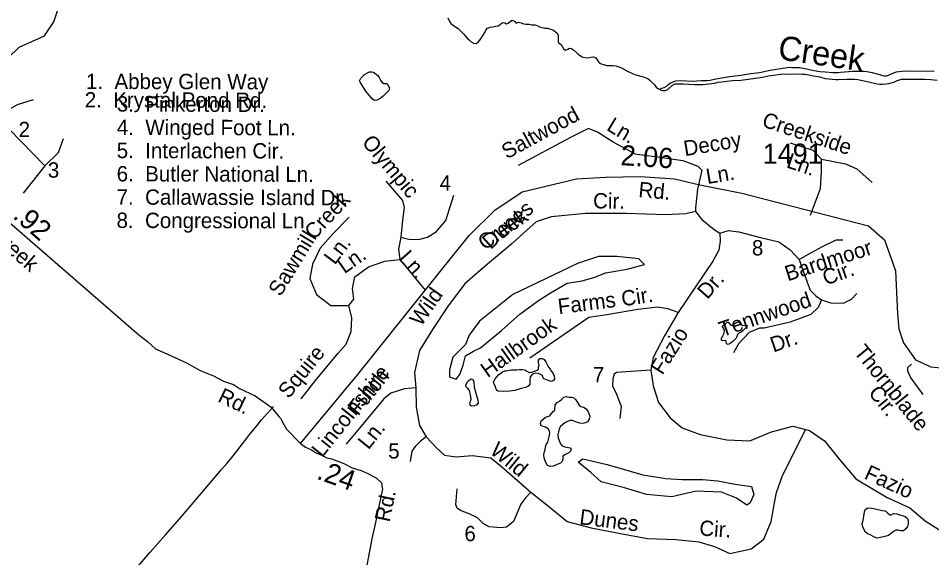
# Model space of a CAD drawing. Extents: x 2290055 to 2389491, y 66597 to 237875.
# Drawn here: x 2369623 to 2375283, y 200808 to 204152 of the extents above; entities that cross this region are included whole.
import ezdxf

# ---------------------------------------------------------------- set-up
doc = ezdxf.new("R2010")
doc.units = 0
for name, color, linetype in [('Exist Hydrographic Creek Single Shore', 7, 'Continuous'), ('Exist Hydrographic Creek Single Shore Label', 7, 'Continuous'), ('Exist Hydrographic Pond Under 1500 Sq Ft', 7, 'Continuous'), ('Exist Hydrographic River Shore', 7, 'Continuous'), ('Exist Road Non-System Type 51', 7, 'Continuous'), ('Exist Road Non-System Type 51 Label', 7, 'Continuous'), ('Exist Road Secondary Mileage Hundredths English Label', 7, 'Continuous'), ('Exist Road Secondary Type 51 Attributed', 7, 'Continuous'), ('Exist Road Secondary Type 51 Label', 7, 'Continuous'), ('Exist Road Secondary Type 51 Number Label', 7, 'Continuous')]:
    doc.layers.add(name, color=color, linetype=linetype)

msp = doc.modelspace()

# ---------------------------------------------------------------- linework, layer by layer
at = {"layer": 'Exist Hydrographic Creek Single Shore'}
for points in [[(2369492, 203843.1), (2369628, 203972.1), (2369785.5, 204043.7), (2369842.7, 204129.7), (2369907.2, 204323.2)], [(2372285.2, 204154.3), (2372292.5, 204136.3), (2372303.2, 204120.3), (2372317, 204108.4), (2372333.2, 204099.5), (2372348.5, 204088.6), (2372362.2, 204076.5), (2372372.5, 204065.3), (2372384.2, 204054.2), (2372405.5, 204028.6), (2372416.5, 204017.5), (2372429.5, 204005.2), (2372443, 203998.4), (2372459.7, 203996), (2372472.5, 204004.5)], [(2372472.5, 204004.5), (2372483.5, 204017.1), (2372504.5, 204047.6), (2372514, 204063.9), (2372520.7, 204078.3), (2372530.7, 204090.5), (2372546.5, 204097.3), (2372564.5, 204099.1), (2372580.5, 204103.9), (2372598.2, 204105.7), (2372613.5, 204117.4), (2372626.7, 204126.3), (2372638, 204124.3), (2372647.5, 204118.5), (2372659.5, 204121.9), (2372682.5, 204139.2), (2372697.2, 204133.4), (2372708.5, 204122.6), (2372722.5, 204127.8), (2372739, 204123.8), (2372753.7, 204117.5), (2372768.7, 204115.4), (2372788.5, 204114.6), (2372804.7, 204112.2), (2372823, 204111.4), (2372838.5, 204107.7), (2372853.5, 204099.4), (2372886.2, 204090.2), (2372901.5, 204089.7), (2372920.2, 204085.2), (2372935.5, 204079.5), (2372948.7, 204072.4), (2372961.5, 204059), (2372968.7, 204045.5), (2372968.5, 204008), (2372970.7, 203999.5), (2372986.7, 203988.8), (2372995.7, 203975.1), (2373004.5, 203959.6), (2373014.2, 203954.6), (2373027.7, 203959.7), (2373039, 203965.7), (2373052, 203964.9), (2373063.7, 203955.3), (2373089.5, 203931.4), (2373101.7, 203922.3), (2373116.5, 203913.9), (2373134.7, 203908.8), (2373152.2, 203906.4), (2373171, 203910.9), (2373184.7, 203912.7), (2373201.5, 203906.1), (2373223, 203876.3), (2373236, 203869.2), (2373252.2, 203866.2), (2373268, 203860.1), (2373288.5, 203859.1), (2373307, 203859.2), (2373326, 203856.3), (2373344, 203851.4), (2373360.5, 203844.8), (2373377.5, 203836.6), (2373390.7, 203828.5), (2373429.2, 203808.6), (2373450.7, 203800.4), (2373489, 203790.8), (2373525.2, 203777.9), (2373539.5, 203767), (2373565.2, 203739.8), (2373576.2, 203725.4), (2373590.5, 203715.1), (2373603, 203710.5)]]:
    msp.add_lwpolyline(points, dxfattribs=at)
at = {"layer": 'Exist Hydrographic Pond Under 1500 Sq Ft'}
msp.add_line((2373089.1, 202632.2), (2372688.2, 202438.7), dxfattribs=at)
for points in [[(2371829.7, 203641.5), (2371817, 203651.9), (2371777.7, 203699.2), (2371741, 203756), (2371738.5, 203764.6), (2371746.7, 203780.5), (2371757.5, 203792.4), (2371768.7, 203802.5), (2371782.5, 203812.2), (2371799.5, 203819.3), (2371814.5, 203820), (2371824.2, 203817.3), (2371850.7, 203797), (2371859.7, 203784.2), (2371868, 203768.5), (2371877.5, 203753.2), (2371888.5, 203747.2), (2371904.2, 203746.7), (2371914.7, 203735.1), (2371923.2, 203721.2), (2371919, 203705.2), (2371909.5, 203693.1), (2371885, 203668.5), (2371872.5, 203658.5), (2371860, 203649.9), (2371844.7, 203644.4), (2371829.7, 203641.5)], [(2372688.2, 202438.7), (2372480.6, 202273.9), (2372416.2, 202188), (2372394.7, 202130.6), (2372316, 202051.8), (2372294.5, 201973), (2372294.5, 201930), (2372337.5, 201915.7), (2372359, 201944.3), (2372380.4, 202001.7), (2372394.7, 202059), (2372444.9, 202087.6), (2372487.8, 202109.1), (2372616.7, 202216.6), (2372731.2, 202316.9), (2372845.7, 202402.9), (2372924.5, 202453.1), (2373024.7, 202510.4), (2373117.8, 202524.7), (2373196.5, 202546.2), (2373260.9, 202574.9), (2373396.9, 202596.4), (2373504.3, 202625), (2373468.5, 202660.9), (2373332.5, 202675.2), (2373218, 202675.2), (2373089.1, 202632.2)], [(2374022.7, 202130.4), (2374012.5, 202134.9), (2374009.2, 202150), (2374004, 202154.1), (2373988.5, 202152.9), (2373980, 202154.7), (2373980, 202169.1), (2373989.7, 202184), (2373997.7, 202200.5), (2373998.7, 202216.2), (2373992.2, 202232), (2373985.2, 202241.9), (2373993.7, 202249.8), (2374006.2, 202258.6), (2374015.7, 202267.9), (2374021, 202267.2), (2374035.2, 202254.3), (2374045, 202248.4), (2374060.5, 202258.6), (2374074.5, 202265.6), (2374086, 202270), (2374097.5, 202258.5), (2374110.5, 202247.5), (2374125.7, 202249.4), (2374139.5, 202246.8), (2374138.5, 202238.9), (2374115.5, 202216.6), (2374102.5, 202206.2), (2374087.7, 202200.9), (2374079.7, 202191.9), (2374076, 202176.7), (2374071, 202169.7), (2374059.7, 202156.4), (2374048.7, 202145.6), (2374033.7, 202135.9), (2374022.7, 202130.4)], [(2372632, 201839), (2372597.7, 201839.5), (2372588.5, 201844.2), (2372583, 201859.1), (2372579, 201874.2), (2372568, 201891.8), (2372569, 201902.8), (2372579.2, 201916.1), (2372587.7, 201928.9), (2372598.7, 201940.7), (2372622.7, 201961), (2372636, 201966.7), (2372647.2, 201966.8), (2372677.7, 201972.8), (2372712.2, 201973.5), (2372728.7, 201974.7), (2372744.7, 201974.7), (2372761, 201973), (2372775, 201963.6), (2372789.5, 201957.1), (2372804.5, 201958.7), (2372837.5, 201969.8), (2372845.7, 201976.6), (2372845.7, 201988.8), (2372850.5, 202000.8), (2372846.7, 202017.4), (2372846.5, 202031.7), (2372855.7, 202042.7), (2372869, 202043), (2372881, 202036.3), (2372892.5, 202021.7), (2372909.5, 201989.8), (2372918.7, 201976.1), (2372926.7, 201962.2), (2372937.5, 201949.3), (2372944.7, 201933.8), (2372945, 201915.9), (2372940, 201906.8), (2372925.5, 201901.4), (2372895.5, 201911.4), (2372878.7, 201918.7), (2372870.5, 201934.7), (2372860, 201944.5), (2372845.5, 201950.9), (2372830.5, 201952), (2372815, 201948.2), (2372802.5, 201939.2), (2372795.5, 201927.3), (2372793.7, 201910.5), (2372793.7, 201893.2), (2372792.2, 201879.8), (2372781, 201869.4), (2372766.5, 201864.1), (2372748, 201860), (2372732.2, 201855.4), (2372700.2, 201844.4), (2372666.7, 201839.7), (2372632, 201839)], [(2372434.2, 201747.3), (2372425.5, 201750.7), (2372421, 201762.9), (2372424.7, 201777.8), (2372430.5, 201792.2), (2372424, 201828.2), (2372418.7, 201845.6), (2372409, 201857.4), (2372398.7, 201866.5), (2372396.5, 201878.2), (2372403.7, 201895.5), (2372417.5, 201908.7), (2372428.7, 201916.5), (2372441.2, 201910.3), (2372445, 201899.1), (2372448.2, 201865.8), (2372461.5, 201814.1), (2372470, 201785), (2372472.2, 201768), (2372464.5, 201754.8), (2372450.2, 201748.6), (2372434.2, 201747.3)], [(2372919.5, 201373.3), (2372902.7, 201379), (2372893.7, 201394.1), (2372887, 201408.7), (2372881.7, 201426.6), (2372879.7, 201443.9), (2372882.5, 201459.7), (2372887, 201475.9), (2372890.7, 201494.5), (2372895.2, 201510), (2372904, 201524.3), (2372913.2, 201557.6), (2372916, 201577.6), (2372914.2, 201592.9), (2372905.7, 201606.3), (2372891, 201618.2), (2372863, 201626), (2372858.5, 201640), (2372864.2, 201655.8), (2372875.5, 201666.5), (2372887.7, 201676.6), (2372900.2, 201683.3), (2372916.2, 201686.7), (2372927, 201701.5), (2372938.2, 201714.2), (2372947.5, 201723.3), (2372950.7, 201756.1), (2372962.2, 201769.4), (2372976.5, 201779), (2372990.5, 201789.9), (2373003.5, 201802.9), (2373017.5, 201807.1), (2373033.7, 201803.8), (2373051.5, 201803.2), (2373065, 201799), (2373077.5, 201787.4), (2373099.2, 201752.7), (2373108.7, 201745.9), (2373124.7, 201740.7), (2373141.2, 201730.2), (2373152, 201717), (2373158.7, 201702.2), (2373164.7, 201684.5), (2373161, 201666.8), (2373150, 201651), (2373138.7, 201643.8), (2373121.7, 201640.7), (2373103.5, 201643), (2373087.7, 201646.7), (2373057.5, 201658.6), (2373042, 201658.7), (2373026.5, 201652.6), (2373010.5, 201644.1), (2372983, 201622.1), (2372974.7, 201607.2), (2372970.2, 201588.3), (2372967.5, 201570.3), (2372969.5, 201551.1), (2372982.7, 201514.4), (2372992.7, 201502.5), (2373010.5, 201494.5), (2373042.2, 201489.6), (2373048.5, 201482.5), (2373044.7, 201467.8), (2373035.2, 201458.1), (2373005.2, 201444.4), (2372998, 201437.4), (2372998, 201419.9), (2372993.2, 201404.8), (2372983.5, 201394), (2372952.5, 201381.6), (2372937, 201374.8), (2372919.5, 201373.3)], [(2374942.7, 200930.1), (2374921, 200939.6), (2374906.7, 200947.6), (2374888, 200956.6), (2374873.5, 200967), (2374864, 200981.4), (2374856.5, 200998.5), (2374851.7, 201018.9), (2374858.2, 201039.5), (2374866.5, 201092.3), (2374870.7, 201107.3), (2374886.7, 201118.1), (2374912.7, 201114.7), (2374978.2, 201101.3), (2374993.7, 201097.8), (2375000, 201093.6), (2375009.5, 201087.3), (2375024.2, 201074.8), (2375032.7, 201073.3), (2375046.7, 201082.2), (2375067.5, 201080), (2375118, 201064.2), (2375132.7, 201051.4), (2375137.7, 201036.7), (2375138, 201018.2), (2375133.5, 201001.6), (2375123.2, 200986.4), (2375109, 200975.2), (2375091, 200974.3), (2375074.5, 200979), (2375060.5, 200978.7), (2375046.7, 200970.5), (2375014.5, 200945.7), (2375000, 200942.3), (2374958, 200931.6), (2374942.7, 200930.1)]]:
    msp.add_lwpolyline(points, dxfattribs=at)
msp.add_lwpolyline([(2373121.3, 201421.3), (2373271.7, 201385.5), (2373493.6, 201321), (2373636.7, 201299.5), (2373737, 201292.3), (2373865.8, 201292.3), (2373958.9, 201285.1), (2374066.3, 201263.6), (2374166.5, 201249.3), (2374180.8, 201199.2), (2374159.3, 201149), (2374137.8, 201134.7), (2374073.4, 201177.7), (2373980.4, 201213.5), (2373822.9, 201220.7), (2373672.5, 201184.8), (2373515.1, 201199.2), (2373379, 201242.1), (2373235.9, 201278), (2373171.4, 201335.3), (2373092.7, 201399.8)], close=True, dxfattribs=at)
at = {"layer": 'Exist Hydrographic River Shore'}
for points in [[(2373603, 203710.5), (2373609.7, 203718.1), (2373624.5, 203723.5), (2373639, 203730.6), (2373650, 203741.2), (2373665.7, 203751.4), (2373681, 203758.9), (2373697.5, 203763.2), (2373731.2, 203766.1), (2373798, 203762.2), (2373856.5, 203766), (2373892.2, 203766.7), (2373910.5, 203768), (2373945.5, 203776.5), (2373995.5, 203785.5), (2374031, 203790.6), (2374100.7, 203798.8), (2374163, 203809.7), (2374216, 203816.7), (2374282.5, 203831.3), (2374387.7, 203847.8), (2374405, 203848.3), (2374420.5, 203847.5), (2374466, 203847.2), (2374497, 203841.5), (2374555.5, 203828.3), (2374590.5, 203822.6), (2374623, 203820.2), (2374670.5, 203814.9), (2374688, 203815), (2374704, 203816.8), (2374719, 203817.3), (2374793, 203823.2), (2374811.7, 203823.8), (2374864.2, 203823.5), (2374881, 203822.3), (2374913.5, 203815.6), (2374945.7, 203806.7), (2374962, 203803.2), (2374976.5, 203798.2), (2374991.5, 203794.7), (2375000, 203795.6), (2375005.2, 203796.1), (2375049.5, 203814.3), (2375065.2, 203819.1), (2375082.5, 203822.6), (2375101, 203824.8), (2375137.5, 203826), (2375297.7, 203824.9)], [(2373603, 203710.5), (2373600.5, 203707.6), (2373615.5, 203703.6), (2373634.2, 203704.9), (2373650.2, 203712.2), (2373677, 203737.6), (2373692.7, 203745.5), (2373710.5, 203746.4), (2373743.7, 203746.4), (2373778.2, 203742.9), (2373814.5, 203740.6), (2373865.5, 203741), (2373902, 203745.3), (2373920.2, 203746.6), (2373940.2, 203749.4), (2373959, 203754.9), (2373979.7, 203758.8), (2374048.5, 203765.8), (2374099.5, 203768.6), (2374176.7, 203778.6), (2374235, 203787.2), (2374254, 203790.7), (2374270.7, 203794.9), (2374289.2, 203798), (2374361.2, 203807), (2374393.7, 203806.2), (2374445.2, 203807.1), (2374481.7, 203806.3), (2374499.2, 203804.6), (2374532.2, 203799.3), (2374548.7, 203795), (2374580.5, 203790.3), (2374596.7, 203786.2), (2374623.2, 203777.7), (2374689.7, 203772.9), (2374706.2, 203772.4), (2374757, 203775.4), (2374807.5, 203773.8), (2374825.2, 203772.1), (2374893.5, 203758.9), (2374944.7, 203744.6), (2374962, 203742.7), (2374981.2, 203742.7), (2375000, 203744.7), (2375016.5, 203747.4), (2375048, 203756.3), (2375064.5, 203764), (2375097, 203774.2), (2375241, 203774.1), (2375278.5, 203772.1), (2375318, 203767.3)]]:
    msp.add_lwpolyline(points, dxfattribs=at)
at = {"layer": 'Exist Road Non-System Type 51'}
for points in [[(2369714.6, 203647), (2369616, 203616.2), (2369548.2, 203576.1), (2369495.9, 203517.5), (2369378.8, 203388), (2369243.3, 203159.9)], [(2369495.9, 203517.5), (2369569.8, 203462), (2369788.5, 203237), (2369871.7, 203320.2), (2369902.5, 203406.5)], [(2373444, 203311.7), (2373310.2, 203384.5), (2373211.4, 203445.6), (2373156.1, 203468.9), (2373045.6, 203413.6), (2372720, 203239)], [(2374531.5, 202932.2), (2374594.9, 203095.8), (2374600.7, 203200.6), (2374600.7, 203279.1), (2374548.4, 203331.5), (2374408.8, 203378.1)], [(2373444, 203311.7), (2373612.7, 203288.5), (2373740.6, 203271), (2373833.6, 203236.1), (2373859.8, 203209.9), (2373831.9, 203092.8)], [(2374600.7, 203279.1), (2374749, 203250), (2374818.8, 203218), (2374914.8, 203133.6)], [(2369788.5, 203237), (2369653, 203067.5)], [(2371901.4, 203142.6), (2372004.2, 203023.1), (2372015.3, 202978.7), (2372004.2, 202900.9), (2371993.1, 202795.3), (2371979.2, 202720.3), (2371987.5, 202656.4), (2372144, 202466.2)], [(2373831.9, 203092.8), (2373819.1, 202977.1), (2373819.1, 202953.8), (2373859.8, 202904.4), (2373935.4, 202843.3), (2373970.3, 202820), (2373973.2, 202770.5), (2373964.5, 202715.2), (2373926.7, 202645.4), (2373711.5, 202328.2), (2373647.6, 202351.5), (2373586.5, 202360.2), (2373461.5, 202345.7), (2373269.5, 202313.7), (2373159, 202297.4), (2372792.7, 202044.2)], [(2371993.1, 202795.3), (2372043, 202782.7), (2372104.1, 202779.8), (2372159.3, 202794.4), (2372214.6, 202829.3), (2372272.8, 202899.1), (2372322.2, 203056.3)], [(2371673.8, 202919.5), (2371574.9, 202817.7), (2371493.5, 202727.4), (2371446.9, 202628.5), (2371429.5, 202538.3), (2371470.2, 202439.4), (2371560.3, 202372.5), (2371670.8, 202372.5), (2371702.8, 202410.3), (2371694.1, 202477.2), (2371708.6, 202550), (2371793, 202611.1), (2371894.7, 202646), (2371987.5, 202656.4)], [(2373819.1, 202953.8), (2373759.2, 202939.3), (2373634.2, 202933.5), (2373389.9, 202942.2), (2373137, 202942.2), (2372924.7, 202921.8), (2372831.6, 202889.8), (2372753.1, 202820), (2372683.3, 202756), (2372503.1, 202604.6), (2372389.7, 202505.7), (2372287.9, 202369), (2372189, 202223.5), (2372109.3, 202093.1), (2372077.4, 201956.3), (2372086.7, 201860.7)], [(2373970.3, 202820), (2374025, 202836.3), (2374089, 202827.5), (2374222.7, 202792.6), (2374336.1, 202766.4), (2374405.9, 202717), (2374461.2, 202655.9), (2374516.4, 202687.9), (2374606.5, 202737.3), (2374690.9, 202778.1), (2374731.6, 202778.1)], [(2374461.2, 202655.9), (2374510.6, 202516.2), (2374530.9, 202466.7), (2374565.8, 202431.8), (2374600.7, 202405.6), (2374656, 202388.2), (2374737.4, 202385.2), (2374786.8, 202411.4), (2374818.8, 202446.4)], [(2371689.3, 202295.5), (2371670.8, 202372.5)], [(2374600.7, 202405.6), (2374580.4, 202359.1), (2374533.8, 202315.4), (2374405.9, 202268.9), (2374246, 202230.4), (2374216.9, 202230.4), (2374152.9, 202204.3), (2374086, 202134.4), (2374054.1, 202079.1)], [(2371375.3, 201792.8), (2371464.4, 201906.8), (2371604.6, 202076.3), (2371654.2, 202131.8), (2371686.3, 202209.3), (2371689.3, 202295.5)], [(2373711.5, 202328.2), (2373627.2, 202183.9), (2373557.4, 202050), (2373542.9, 201971.5), (2373330.6, 201956.9), (2373316.1, 201945.3), (2373307.3, 201916.2), (2373304.4, 201872.6), (2373327.7, 201826), (2373359.7, 201747.4), (2373351, 201671.8)], [(2373542.9, 201971.5), (2373557.4, 201872.6), (2373589.4, 201770.7), (2373662.1, 201674.7), (2373737.7, 201613.6), (2373848.2, 201572.8), (2374013.9, 201537.9), (2374156.4, 201532.1), (2374289.6, 201588.6), (2374423.3, 201623.5), (2374525.1, 201597.3), (2374618.2, 201533.3), (2374711.2, 201416.9), (2374813, 201297.6), (2375007.2, 201181.2), (2375146.8, 201117.2), (2375242.8, 201035.7), (2375350.3, 200968.8)], [(2375158.4, 202008.7), (2375132.8, 201984.9), (2375132.8, 201967.4), (2375153.2, 201920.8), (2375228.8, 201819)], [(2372086.7, 201860.7), (2372016.3, 201854.5), (2371932, 201828.3), (2371888.4, 201793.4), (2371655.7, 201511.1)], [(2372086.7, 201860.7), (2372089, 201741), (2372109.3, 201627.5), (2372150.1, 201557.7), (2372216.9, 201487.9), (2372263.5, 201444.2), (2372336.1, 201432.6), (2372435, 201441.3), (2372551.3, 201426.8), (2372618.2, 201374.4), (2372798.5, 201214.9), (2372909, 201127.6), (2373025.3, 201031.6), (2373173.6, 200993.8), (2373353.9, 200958.9), (2373522.5, 200926.9), (2373697, 200921), (2373839.5, 200906.5), (2373938.3, 200877.4), (2374033.1, 200833.7), (2374164, 200862.8), (2374242.5, 200923.9), (2374289, 201031.6), (2374309.4, 201148), (2374321, 201212), (2374358.8, 201316.8)], [(2370270.6, 200644.4), (2370440.8, 200843.2), (2370534.6, 200949), (2370638, 201067.1), (2370756.5, 201205.9), (2370882.6, 201354.9), (2370915.2, 201392.2), (2370955.3, 201439.8), (2371027.6, 201532.7), (2371058, 201574), (2371102, 201625.7), (2371130.5, 201662.9), (2371203.7, 201746)], [(2374358.8, 201316.8), (2374440.2, 201476.8), (2374500.6, 201603.6)], [(2372150.1, 201557.7), (2372115.4, 201530.6), (2372083.5, 201497.2), (2372061.7, 201469.5), (2372051.5, 201404.1)], [(2372798.5, 201214.9), (2372765.3, 201180), (2372736.3, 201139.3), (2372721.7, 201101.4), (2372692.6, 201031.6), (2372649, 200996.7), (2372614.1, 200993.8), (2372541.4, 200999.6), (2372503.6, 201020), (2372468.7, 201054.9), (2372416.4, 201081.1), (2372364.1, 201101.4), (2372343.7, 201116), (2372335, 201136.4), (2372343.7, 201235.3)]]:
    msp.add_lwpolyline(points, dxfattribs=at)
at = {"layer": 'Exist Road Secondary Type 51 Attributed'}
for points in [[(2368764.9, 203583.2), (2370370.3, 202190.6), (2370423.8, 202147.8), (2370472.8, 202103), (2370561.3, 202064.5), (2370665.1, 202015.1), (2370749.9, 201968.6), (2370833.6, 201935.1), (2370895, 201901.6), (2370956.1, 201882.3), (2370994.8, 201857.6), (2371090.6, 201811.4), (2371191, 201741.2), (2371237.9, 201683.3), (2371249.7, 201671.5), (2371253.9, 201662.6), (2371260.7, 201649), (2371284.6, 201604.7), (2371371.6, 201516.9)], [(2371371.6, 201516.9), (2371727.6, 201944.7), (2372230.8, 202574.9), (2372417.8, 202804.4), (2372575.5, 202962.7), (2372746.4, 203076), (2373081.7, 203156), (2373262.1, 203166.2), (2373476.5, 203171.3), (2373689.2, 203157.7), (2373845.8, 203120.2), (2374106.2, 203067.5), (2374890.7, 202864.8), (2374990.9, 202779.3), (2375058.1, 202586), (2375072.1, 202319.9), (2375080.5, 202227.5), (2375108.5, 202140.6), (2375183.4, 202035.6), (2375278.7, 201991.3), (2375361.5, 201982.8)], [(2371371.6, 201516.9), (2371402, 201494.1), (2371440, 201477.1), (2371470.9, 201456.3), (2371489.1, 201449), (2371536, 201426.9), (2371564.3, 201420), (2371580.5, 201414.6), (2371609, 201403.8), (2371643.6, 201389.1), (2371692.6, 201365.1), (2371747.5, 201349.3), (2371784.9, 201332.3), (2371841.1, 201303.3), (2371875.1, 201269.3), (2371876.8, 201252.3), (2371880.2, 201235.2), (2371836, 201026.6), (2371814, 200925.7), (2371763.1, 200652.5)]]:
    msp.add_lwpolyline(points, dxfattribs=at)

# ---------------------------------------------------------------- texts
at = {"layer": 'Exist Hydrographic Creek Single Shore Label'}
msp.add_text('Creek', height=150, rotation=351.7668, dxfattribs=at).set_placement((2374324.9, 203898.8))
at = {"layer": 'Exist Road Non-System Type 51 Label'}
for s, rotation, p in [('1.  Abbey Glen Way', 359.8421, (2370042.6, 203714)), ('2.  Krystal Pond Rd.', 359.8421, (2370035.2, 203599.1)), ('3.  Pinkerton Dr.', 359.8421, (2370234, 203573.5)), ('Saltwood', 28.563, (2372650.7, 203276.4)), ('Creekside', 341.597, (2374225.5, 203483.2)), ('2', 359.8421, (2369625.2, 203415.4)), ('4.  Winged Foot Ln.', 359.8421, (2370233.6, 203429.3)), ('Ln.', 328.9009, (2373262.6, 203462.1)), ('Decoy', 9.4208, (2373754, 203296.9)), ('5.  Interlachen Cir.', 359.8421, (2370233.2, 203285.1)), ('Olympic', 310.0951, (2371747.7, 203379.9)), ('Ln.', 341.597, (2374377.4, 203228.9)), ('3', 359.8421, (2369806.2, 203164)), ('6.  Butler National Ln.', 359.8421, (2370232.8, 203140.9)), ('Ln.', 9.4208, (2373893.2, 203123.9)), ('4', 359.8421, (2372233.9, 203084.4)), ('7.  Callawassie Island Dr.', 359.8421, (2370232.4, 202996.6)), ('Creek', 46.9577, (2371456.3, 202773.3)), ('Cir.', 359.127, (2373184.4, 202973.9)), ('Dunes', 41.525, (2372549.7, 202715.6)), ('8.  Congressional Ln.', 359.8421, (2370232, 202852.4)), ('Sawmill', 58.6932, (2371247.8, 202422.1)), ('Ln.', 53.1299, (2371584.9, 202618.4)), ('8', 359.8421, (2374169, 202681.8)), ('Bardmoor', 17.7786, (2374391.1, 202520.9)), ('Ln.', 35.2098, (2371644.1, 202565)), ('Ln.', 311.6223, (2371975.9, 202661.7)), ('Cir.', 19.7906, (2374626.9, 202494.7)), ('Dr.', 48.4532, (2373892.6, 202405)), ('Wild', 55.3078, (2372118.6, 202236.8)), ('Cir.', 8.7252, (2373367.2, 202365.6)), ('Farms', 7.1603, (2372972.5, 202317.8)), ('Tennwood', 19.0059, (2373985.1, 202175)), ('Hallbrook', 35.6029, (2372531.6, 201920.3)), ('Fazio', 57.846, (2373614, 201936.3)), ('Dr.', 19.0059, (2374302.3, 202079.7)), ('Thornblade', 309.1485, (2374796.3, 202081.2)), ('Squire', 51.1851, (2371298.8, 201789.3)), ('Lincolnshire', 51.2747, (2371505.8, 201424.5)), ('7', 359.8421, (2373183.4, 201895)), ('Cir.', 309.1485, (2374886.1, 201828.2)), ('Ln.', 51.2747, (2371792.8, 201473.3)), ('5', 359.8421, (2371915.5, 201422.7)), ('Wild', 320.7901, (2372538.9, 201459.5)), ('Fazio', 335.3892, (2374858.7, 201300.8)), ('Dunes', 352.8917, (2373097, 201015.9)), ('6', 359.8421, (2372387.4, 200910.5)), ('Cir.', 355.9389, (2373840.8, 200946.2))]:
    msp.add_text(s, height=95, rotation=rotation, dxfattribs=at).set_placement(p)
at = {"layer": 'Exist Road Secondary Mileage Hundredths English Label'}
for s, rotation, p in [('2.06', 356.3358, (2373352.5, 203241.9)), ('.92', 318.7722, (2369583.6, 202918.5)), ('.24', 340.4745, (2371466, 201298.9))]:
    msp.add_text(s, height=125, rotation=rotation, dxfattribs=at).set_placement(p)
at = {"layer": 'Exist Road Secondary Type 51 Label'}
for s, rotation, p in [('Rd.', 354.8379, (2373463.2, 203044.2)), ('Creek', 34.6238, (2372513, 202710.5)), ('Creek', 319.0956, (2369440.8, 202796.6)), ('Futch', 51.1455, (2371729, 201683.5)), ('Rd.', 334.2636, (2370853.3, 201779.3)), ('Rd.', 77.9891, (2371923.3, 201024.8))]:
    msp.add_text(s, height=95, rotation=rotation, dxfattribs=at).set_placement(p)
at = {"layer": 'Exist Road Secondary Type 51 Number Label'}
msp.add_text('1491', height=125, dxfattribs=at).set_placement((2374235.7, 203250.3))

doc.saveas('drawing.dxf')
